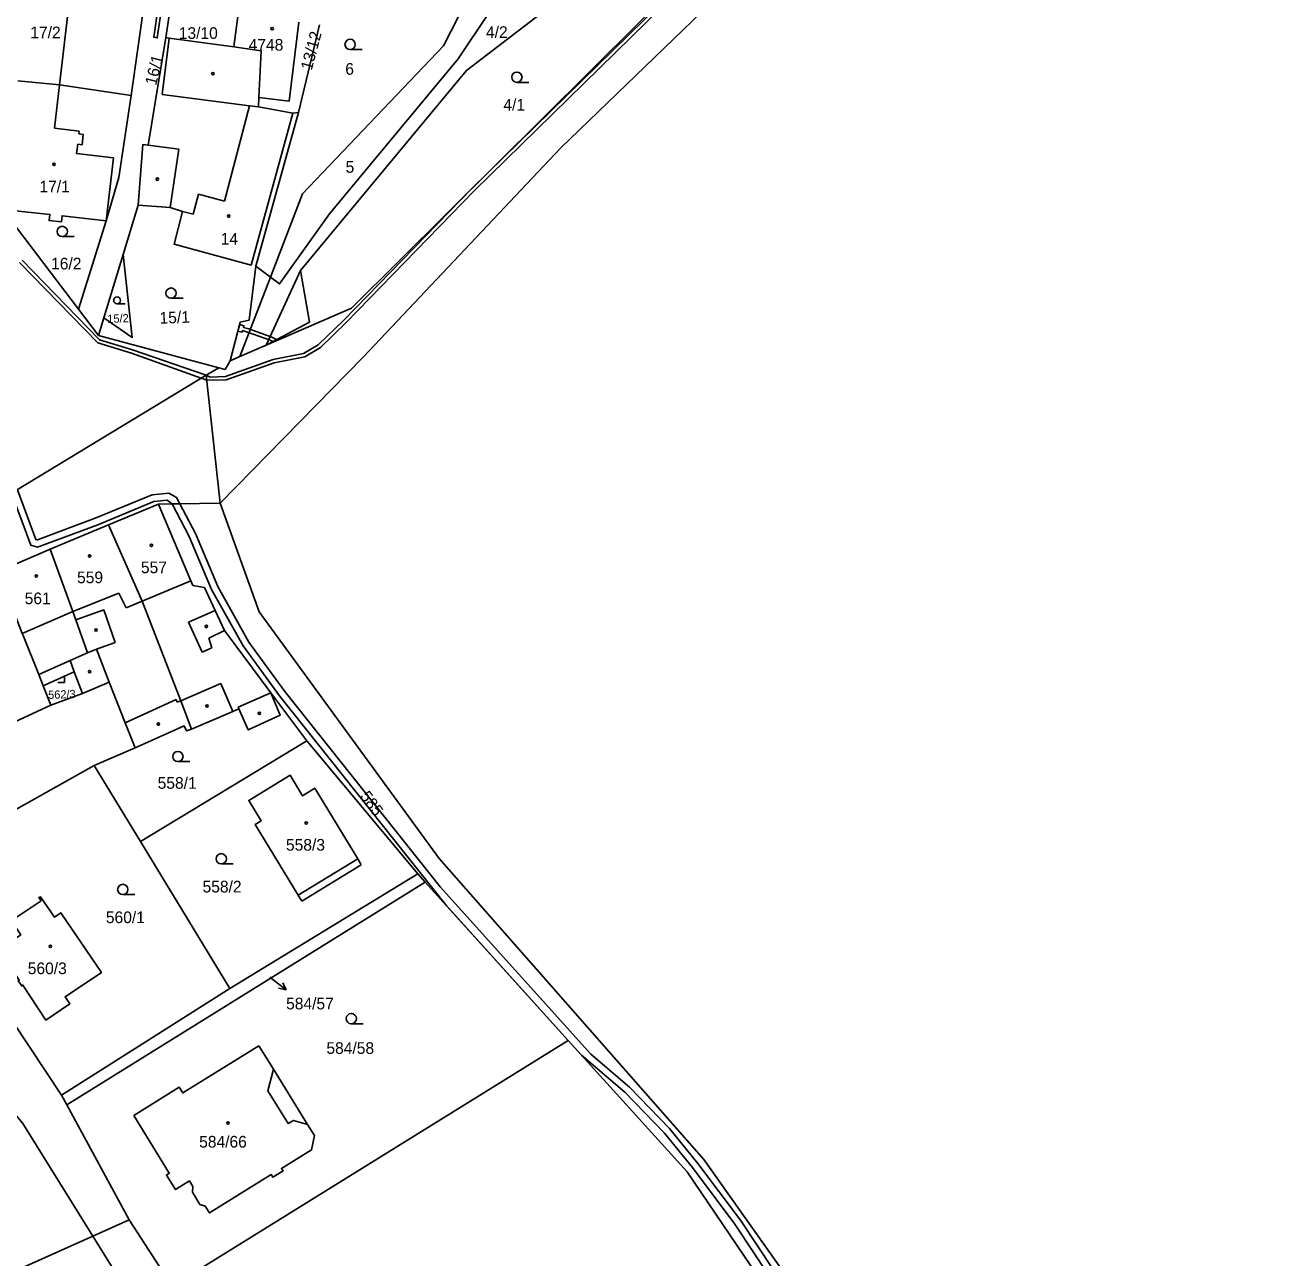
# Model space of a CAD drawing. Extents: x -756746 to -753363, y -1166406 to -1161727.
# Drawn here: x -753995 to -753812, y -1162848.4 to -1162668.6 of the extents above; entities that cross this region are included whole.
import ezdxf

# ---------------------------------------------------------------- set-up
doc = ezdxf.new("R2010")
doc.units = 0
for name, color, linetype in [('Hranice parcel', 7, 'Continuous'), ('Parcelní čísla', 7, 'Continuous'), ('Pop  PČ popisy', 7, 'Continuous'), ('Vnitřní kresba', 7, 'Continuous'), ('Věcná břemena k části', 7, 'Continuous'), ('Značky budov', 7, 'Continuous'), ('Značky kultur', 7, 'Continuous')]:
    doc.layers.add(name, color=color, linetype=linetype)

msp = doc.modelspace()

# ---------------------------------------------------------------- linework, layer by layer
at = {"layer": 'Hranice parcel'}
for p, q in [((-753974.56, -1162644.46), (-753979.53, -1162678.91)), ((-753973.71, -1162665.63), (-753974.44, -1162670.47)), ((-753964.52, -1162671.84), (-753963.89, -1162666.99)), ((-753952.03, -1162668.63), (-753955.11, -1162681.42)), ((-753989.94, -1162677.35), (-753996.03, -1162676.8)), ((-753979.53, -1162678.91), (-753989.94, -1162677.35)), ((-753979.53, -1162678.91), (-753981.3, -1162690.86)), ((-753955.11, -1162681.42), (-753961.34, -1162703.81)), ((-753955.92, -1162681.5), (-753955.11, -1162681.42)), ((-753981.3, -1162690.86), (-753983.14, -1162697.21)), ((-753998.23, -1162695.54), (-753987.21, -1162710.06)), ((-753978.48, -1162694.91), (-753980.67, -1162702.12)), ((-753987.21, -1162710.06), (-753983.14, -1162697.21)), ((-753980.67, -1162702.12), (-753983.48, -1162711.35)), ((-753961.34, -1162703.81), (-753959.21, -1162705.39)), ((-753987.21, -1162710.06), (-753984.27, -1162713.94)), ((-753983.48, -1162711.35), (-753984.27, -1162713.94)), ((-753984.27, -1162713.94), (-753966.75, -1162718.62)), ((-753968.56, -1162719.71), (-753997.83, -1162737.45)), ((-753966.75, -1162718.62), (-753968.56, -1162719.71)), ((-753968.56, -1162719.71), (-753966.51, -1162738.39)), ((-753975.53, -1162738.49), (-753982.8, -1162741.53)), ((-753975.53, -1162738.49), (-753966.51, -1162738.39)), ((-753982.8, -1162741.53), (-753991.31, -1162745.09)), ((-753991.31, -1162745.09), (-753998.93, -1162748.33)), ((-753992.99, -1162763.37), (-753988.42, -1162761.31)), ((-753986.61, -1162766.11), (-753991.22, -1162767.81)), ((-753953.89, -1162773.03), (-753959.17, -1162766.04)), ((-753978.13, -1162787.73), (-753953.89, -1162773.03)), ((-753937.73, -1162792.44), (-753953.89, -1162773.03)), ((-753978.95, -1162774.05), (-753984.9, -1162776.63)), ((-753984.9, -1162776.63), (-754011.59, -1162791.58)), ((-753984.9, -1162776.63), (-753978.13, -1162787.73)), ((-753978.13, -1162787.73), (-753965.11, -1162809.16)), ((-753945.96, -1162791.1), (-753954.62, -1162796.4)), ((-753965.11, -1162809.16), (-753937.73, -1162792.44)), ((-753936.65, -1162793.63), (-753937.73, -1162792.44)), ((-753988.9, -1162826.1), (-753936.65, -1162793.63)), ((-753915.78, -1162816.72), (-753936.65, -1162793.63)), ((-754008.14, -1162796.91), (-753989.67, -1162824.69)), ((-753989.67, -1162824.69), (-753965.11, -1162809.16)), ((-753915.78, -1162816.72), (-753973.51, -1162852.56)), ((-753915.78, -1162816.72), (-753898.43, -1162835.9)), ((-753988.9, -1162826.1), (-753989.67, -1162824.69)), ((-753979.8, -1162842.88), (-753988.9, -1162826.1)), ((-753898.43, -1162835.9), (-753884.12, -1162857.02)), ((-753985.1, -1162845.25), (-753979.8, -1162842.88)), ((-753973.51, -1162852.56), (-753979.8, -1162842.88)), ((-753985.1, -1162845.25), (-754008.74, -1162855.83)), ((-753985.1, -1162845.25), (-753973.24, -1162864.35))]:
    msp.add_line(p, q, dxfattribs=at)
for points in [[(-753614.43, -1162578.89), (-753651.8, -1162570.04), (-753661.43, -1162567.75), (-753682.63, -1162562.84), (-753706.59, -1162557.94), (-753724.76, -1162555.13), (-753741.49, -1162556.98), (-753763.28, -1162566.32), (-753787.97, -1162581.24), (-753842.33, -1162620.46), (-753879.83, -1162650.76), (-753916.93, -1162686.58)], [(-753886.71, -1162645.16), (-753893.1, -1162651.6), (-753901.37, -1162652.82), (-753930.62, -1162675.28), (-753954.8, -1162704.46), (-753953.53, -1162711.96), (-753959.84, -1162715.32)], [(-753891.52, -1162654.42), (-753947.38, -1162709.91), (-753959.84, -1162715.32)], [(-753930.63, -1162665.09), (-753933.95, -1162671.66), (-753954.55, -1162693.27), (-753959.21, -1162705.39)], [(-753959.21, -1162705.39), (-753957.88, -1162706.39), (-753950.6, -1162696.19), (-753931.83, -1162673.58), (-753927.48, -1162667.12)], [(-753955.08, -1162668.21), (-753956.49, -1162679.73), (-753960.89, -1162679.2)], [(-753974.44, -1162670.47), (-753977.05, -1162686.15), (-753977.8, -1162686.05), (-753978.48, -1162694.91)], [(-753964.52, -1162671.84), (-753973.95, -1162670.54), (-753974.44, -1162670.47)], [(-753960.89, -1162679.2), (-753960.56, -1162672.39), (-753964.52, -1162671.84)], [(-753955.92, -1162681.5), (-753960.95, -1162680.55), (-753960.89, -1162679.2)], [(-753978.48, -1162694.91), (-753973.82, -1162695.24), (-753972.03, -1162695.83), (-753973.25, -1162700.61), (-753962.02, -1162703.64), (-753955.92, -1162681.5)], [(-753916.93, -1162686.58), (-753945.65, -1162717.04), (-753966.51, -1162738.39)], [(-753983.14, -1162697.21), (-753989.58, -1162696.46), (-753989.67, -1162697.34), (-753991.47, -1162697.15), (-753991.37, -1162696.27), (-753998.23, -1162695.54)], [(-753980.67, -1162702.12), (-753979.38, -1162714.21), (-753983.48, -1162711.35)], [(-753961.34, -1162703.81), (-753962.3, -1162711.66), (-753963.6, -1162711.98), (-753965.06, -1162717.59)], [(-753959.84, -1162715.32), (-753963.69, -1162717), (-753965.06, -1162717.59)], [(-753965.06, -1162717.59), (-753965.8, -1162718.87), (-753966.75, -1162718.62)], [(-753959.17, -1162766.04), (-753965.88, -1162756.95), (-753967.28, -1162754), (-753968.84, -1162750.69), (-753970.52, -1162750.36), (-753970.81, -1162749.67), (-753975.17, -1162739.33), (-753975.53, -1162738.49)], [(-753966.51, -1162738.39), (-753960.87, -1162754.2), (-753934.58, -1162790.21)], [(-753982.8, -1162741.53), (-753977.91, -1162752.66), (-753972.29, -1162767.21), (-753970.7, -1162771.32)], [(-753991.31, -1162745.09), (-753988, -1162754.16), (-753987.57, -1162755.37), (-753985.86, -1162760.2), (-753988.42, -1162761.31)], [(-753998.93, -1162748.33), (-753995.39, -1162757.38), (-753995.28, -1162757.65), (-753992.99, -1162763.37)], [(-753988.42, -1162761.31), (-753987.8, -1162762.96), (-753986.61, -1162766.11)], [(-753991.22, -1162767.81), (-753992.34, -1162765), (-753992.99, -1162763.37)], [(-753986.61, -1162766.11), (-753982.74, -1162764.47), (-753980.4, -1162770.38), (-753978.95, -1162774.05)], [(-753970.7, -1162771.32), (-753964.69, -1162768.76), (-753963.8, -1162768.38), (-753962.45, -1162771.44), (-753957.78, -1162769.26), (-753959.17, -1162766.04)], [(-753991.22, -1162767.81), (-753999.79, -1162771.75), (-754003.28, -1162773.35)], [(-753970.7, -1162771.32), (-753971.43, -1162771.57), (-753971.78, -1162770.84), (-753978.95, -1162774.05)], [(-753954.62, -1162796.4), (-753955.14, -1162795.54), (-753961.42, -1162785.21), (-753960.56, -1162784.69), (-753962.37, -1162781.71), (-753956.34, -1162778.05), (-753954.54, -1162781.03), (-753952.74, -1162779.94), (-753946.48, -1162790.25), (-753945.96, -1162791.1)], [(-753934.58, -1162790.21), (-753896, -1162834.07), (-753881.48, -1162854.6), (-753871.28, -1162875.83)], [(-753992.64, -1162796.35), (-753992.97, -1162795.85), (-753992.75, -1162795.77), (-753990.71, -1162798.72), (-753989.77, -1162798.09), (-753983.84, -1162806.82), (-753989.14, -1162810.35), (-753988.47, -1162811.39), (-753991.95, -1162813.74), (-753995.3, -1162808.65), (-753995.47, -1162808.76), (-753995.98, -1162808.02), (-753995.84, -1162807.93), (-753998.75, -1162803.47), (-753995.6, -1162801.31), (-753997.31, -1162798.74), (-753997.06, -1162798.57), (-753996.73, -1162799.07), (-753992.64, -1162796.35)], [(-753979.14, -1162827.66), (-753972.51, -1162823.54), (-753971.98, -1162824.38), (-753960.9, -1162817.52), (-753958.78, -1162820.92), (-753953.79, -1162828.98), (-753952.79, -1162830.58), (-753953.21, -1162832.68), (-753957.61, -1162835.38), (-753957.37, -1162835.75), (-753958.85, -1162836.68), (-753959.1, -1162836.28), (-753968.1, -1162841.87), (-753968.7, -1162840.91), (-753969.48, -1162840.62), (-753970.57, -1162838.84), (-753970.5, -1162838.04), (-753971.01, -1162837.21), (-753973.03, -1162838.46), (-753974.37, -1162836.36), (-753973.95, -1162836.08), (-753979.14, -1162827.66)], [(-753996.22, -1162827.7), (-753995.3, -1162828.83), (-753985.1, -1162845.25)]]:
    msp.add_lwpolyline(points, dxfattribs=at)
at = {"layer": 'Pop  PČ popisy'}
for p, q in [((-753959.28, -1162807.49), (-753956.92, -1162809.34)), ((-753956.92, -1162809.34), (-753958.01, -1162809.12)), ((-753956.92, -1162809.34), (-753957.4, -1162808.33))]:
    msp.add_line(p, q, dxfattribs=at)
at = {"layer": 'Vnitřní kresba'}
for p, q in [((-753988.42, -1162664.39), (-753989.94, -1162677.35)), ((-753973.95, -1162670.54), (-753974.97, -1162678.77)), ((-753989.94, -1162677.35), (-753990.71, -1162683.68)), ((-753974.97, -1162678.77), (-753962.26, -1162680.41)), ((-753965.9, -1162694.31), (-753962.26, -1162680.41)), ((-753962.26, -1162680.41), (-753960.95, -1162680.55)), ((-753990.71, -1162683.68), (-753987.08, -1162684.12)), ((-753987.08, -1162684.12), (-753987.12, -1162684.51)), ((-753987.12, -1162684.51), (-753986.5, -1162684.59)), ((-753986.5, -1162684.59), (-753986.68, -1162686.1)), ((-753987.31, -1162686.02), (-753987.47, -1162687.37)), ((-753986.68, -1162686.1), (-753987.31, -1162686.02)), ((-753977.05, -1162686.15), (-753972.54, -1162686.74)), ((-753972.54, -1162686.74), (-753973.82, -1162695.24)), ((-753987.47, -1162687.37), (-753982.09, -1162688.02)), ((-753982.09, -1162688.02), (-753983.14, -1162697.21)), ((-753970.46, -1162696.24), (-753969.7, -1162693.31)), ((-753969.7, -1162693.31), (-753965.9, -1162694.31)), ((-753972.03, -1162695.83), (-753970.46, -1162696.24)), ((-753963.69, -1162717), (-753959.21, -1162705.39)), ((-753959.84, -1162715.32), (-753954.8, -1162704.46)), ((-753977.91, -1162752.66), (-753970.81, -1162749.67)), ((-753988, -1162754.16), (-753981.31, -1162751.49)), ((-753981.31, -1162751.49), (-753980.26, -1162753.65)), ((-753980.26, -1162753.65), (-753977.91, -1162752.66)), ((-753995.39, -1162757.38), (-753988, -1162754.16)), ((-753987.57, -1162755.37), (-753983.52, -1162753.94)), ((-753983.52, -1162753.94), (-753981.84, -1162758.69)), ((-753967.28, -1162754), (-753971.15, -1162755.72)), ((-753971.15, -1162755.72), (-753969.14, -1162760.11)), ((-753968.19, -1162758.04), (-753965.88, -1162756.95)), ((-753967.75, -1162759.47), (-753968.19, -1162758.04)), ((-753985.86, -1162760.2), (-753984.59, -1162759.66)), ((-753981.84, -1162758.69), (-753984.59, -1162759.66)), ((-753984.59, -1162759.66), (-753982.74, -1162764.47)), ((-753969.14, -1162760.11), (-753967.75, -1162759.47)), ((-753992.34, -1162765), (-753987.8, -1162762.96)), ((-753972.29, -1162767.21), (-753966.42, -1162764.69)), ((-753966.42, -1162764.69), (-753964.69, -1162768.76)), ((-753980.4, -1162770.38), (-753972.96, -1162766.98)), ((-753972.96, -1162766.98), (-753972.79, -1162767.4)), ((-753972.79, -1162767.4), (-753972.29, -1162767.21)), ((-753963.92, -1162768.12), (-753959.17, -1162766.04)), ((-753963.8, -1162768.38), (-753963.92, -1162768.12)), ((-753955.14, -1162795.54), (-753946.48, -1162790.25))]:
    msp.add_line(p, q, dxfattribs=at)
msp.add_lwpolyline([(-753958.78, -1162820.92), (-753959.57, -1162824.06), (-753956.64, -1162828.83), (-753955.86, -1162828.39), (-753953.79, -1162828.98)], dxfattribs=at)
at = {"layer": 'Věcná břemena k části'}
for points in [[(-753995.79, -1162703.27), (-753984.37, -1162715.01), (-753979.47, -1162716.49), (-753969.3, -1162720.16), (-753968.48, -1162720.45), (-753965.68, -1162720.38), (-753958.66, -1162717.89), (-753954.18, -1162717.03), (-753951.92, -1162715.69), (-753948.16, -1162712.04), (-753929.44, -1162692.78), (-753902.06, -1162666)], [(-753902.42, -1162665.64), (-753929.79, -1162692.43), (-753948.52, -1162711.68), (-753952.22, -1162715.29), (-753954.36, -1162716.55), (-753958.8, -1162717.41), (-753965.78, -1162719.88), (-753967.97, -1162719.99), (-753968.56, -1162719.71), (-753979.31, -1162716.01), (-753984.11, -1162714.57), (-753995.41, -1162702.93)], [(-753996.97, -1162736.93), (-753994.16, -1162744.49), (-753993.15, -1162744.78), (-753984.39, -1162741.51), (-753976.23, -1162738.11), (-753974.25, -1162737.95), (-753973.55, -1162738.47), (-753972.43, -1162738.46), (-753972.91, -1162737.54), (-753974.03, -1162736.93), (-753976.47, -1162737.13), (-753984.75, -1162740.57), (-753993.19, -1162743.72), (-753993.4, -1162743.67), (-753996.1, -1162736.4)], [(-753883.42, -1162853.88), (-753890.65, -1162842.93), (-753896.86, -1162834.65), (-753900.99, -1162829.57), (-753906.84, -1162823.53), (-753912.49, -1162818.7), (-753934.45, -1162794.34), (-753957.09, -1162765.85), (-753962.33, -1162758.63), (-753966.89, -1162750.5), (-753970.15, -1162742.81), (-753972.43, -1162738.46), (-753973.55, -1162738.47), (-753971.05, -1162743.23), (-753967.79, -1162750.94), (-753963.17, -1162759.17), (-753957.89, -1162766.45), (-753933.65, -1162796.95), (-753915.78, -1162816.72), (-753913.84, -1162818.87), (-753907.52, -1162824.25), (-753901.73, -1162830.23), (-753897.64, -1162835.27), (-753891.47, -1162843.51), (-753884.25, -1162854.43)]]:
    msp.add_lwpolyline(points, dxfattribs=at)
for points in [[(-753973.88, -1162666.77), (-753973.8, -1162666.23), (-753975.35, -1162666.06), (-753975.66, -1162666.68), (-753976.22, -1162670.43), (-753975.72, -1162670.51), (-753975.13, -1162666.6)], [(-753962.53, -1162713.42), (-753959.22, -1162714.62), (-753958.87, -1162714.8), (-753958.77, -1162714.85), (-753958.18, -1162714.6), (-753958.33, -1162714.52), (-753959.02, -1162714.16), (-753962.37, -1162712.94), (-753963.14, -1162712.73), (-753963.07, -1162712.49), (-753963.69, -1162712.33), (-753963.94, -1162713.29), (-753963.33, -1162713.45), (-753963.26, -1162713.21)]]:
    msp.add_lwpolyline(points, close=True, dxfattribs=at)
at = {"layer": 'Značky budov'}
for centre in [(-753958.95, -1162669.16), (-753967.6, -1162675.75), (-753990.77, -1162688.97), (-753975.71, -1162691.12), (-753965.29, -1162696.51), (-753976.55, -1162744.52), (-753985.57, -1162746.08), (-753993.36, -1162749), (-753984.64, -1162756.87), (-753968.54, -1162756.35), (-753985.58, -1162762.94), (-753968.44, -1162767.96), (-753960.81, -1162769), (-753975.54, -1162770.57), (-753953.99, -1162785.01), (-753991.29, -1162803), (-753965.41, -1162828.76)]:
    msp.add_circle(centre, 0.175, dxfattribs=at)
at = {"layer": 'Značky kultur'}
for p, q in [((-753947.59, -1162672.21), (-753945.84, -1162672.21)), ((-753923.27, -1162677), (-753921.52, -1162677)), ((-753989.56, -1162699.49), (-753987.81, -1162699.49)), ((-753973.7, -1162708.48), (-753971.95, -1162708.48)), ((-753981.56, -1162709.3), (-753980.38, -1162709.3)), ((-753989.23, -1162764.52), (-753989.23, -1162763.52)), ((-753990.23, -1162764.52), (-753989.23, -1162764.52)), ((-753972.7, -1162776.06), (-753970.95, -1162776.06)), ((-753966.37, -1162790.98), (-753964.62, -1162790.98)), ((-753980.74, -1162795.45), (-753978.99, -1162795.45)), ((-753947.41, -1162814.29), (-753945.66, -1162814.29))]:
    msp.add_line(p, q, dxfattribs=at)
for centre, radius in [((-753947.59, -1162671.46), 0.75), ((-753923.27, -1162676.25), 0.75), ((-753989.56, -1162698.74), 0.75), ((-753973.7, -1162707.73), 0.75), ((-753981.56, -1162708.8), 0.502), ((-753972.7, -1162775.31), 0.75), ((-753966.37, -1162790.23), 0.75), ((-753980.74, -1162794.7), 0.75), ((-753947.41, -1162813.54), 0.75)]:
    msp.add_circle(centre, radius, dxfattribs=at)

# ---------------------------------------------------------------- texts
at = {"layer": 'Parcelní čísla'}
for s, p in [('17/2', (-753994.22, -1162670.57)), ('13/10', (-753972.57, -1162670.66)), ('4/2', (-753927.77, -1162670.52)), ('4748', (-753962.38, -1162672.37)), ('6', (-753948.29, -1162675.89)), ('4/1', (-753925.24, -1162681.12)), ('5', (-753948.24, -1162690.18)), ('17/1', (-753992.89, -1162693.05)), ('14', (-753966.45, -1162700.66)), ('16/2', (-753991.19, -1162704.28)), ('557', (-753978.09, -1162748.58)), ('559', (-753987.4, -1162750.04)), ('561', (-753995.04, -1162753.1)), ('558/1', (-753975.65, -1162780.02)), ('558/3', (-753956.94, -1162789.04)), ('558/2', (-753969.1, -1162795.14)), ('560/1', (-753983.2, -1162799.61)), ('560/3', (-753994.59, -1162807.05)), ('584/57', (-753956.92, -1162812.19)), ('584/58', (-753951.04, -1162818.68)), ('584/66', (-753969.6, -1162832.34))]:
    msp.add_text(s, height=1.7, dxfattribs=at).set_placement(p)
for s, height, rotation, p in [('13/12', 1.7, 75, (-753953.19, -1162675.33)), ('16/1', 1.7, 76, (-753975.88, -1162677.54)), ('15/2', 1.2, 2, (-753982.97, -1162712.09)), ('15/1', 1.7, 2, (-753975.35, -1162712.2)), ('562/3', 1.2, 2, (-753991.6, -1162766.92)), ('585', 1.7, 306, (-753946.23, -1162781.11))]:
    msp.add_text(s, height=height, rotation=rotation, dxfattribs=at).set_placement(p)

doc.saveas('drawing.dxf')
